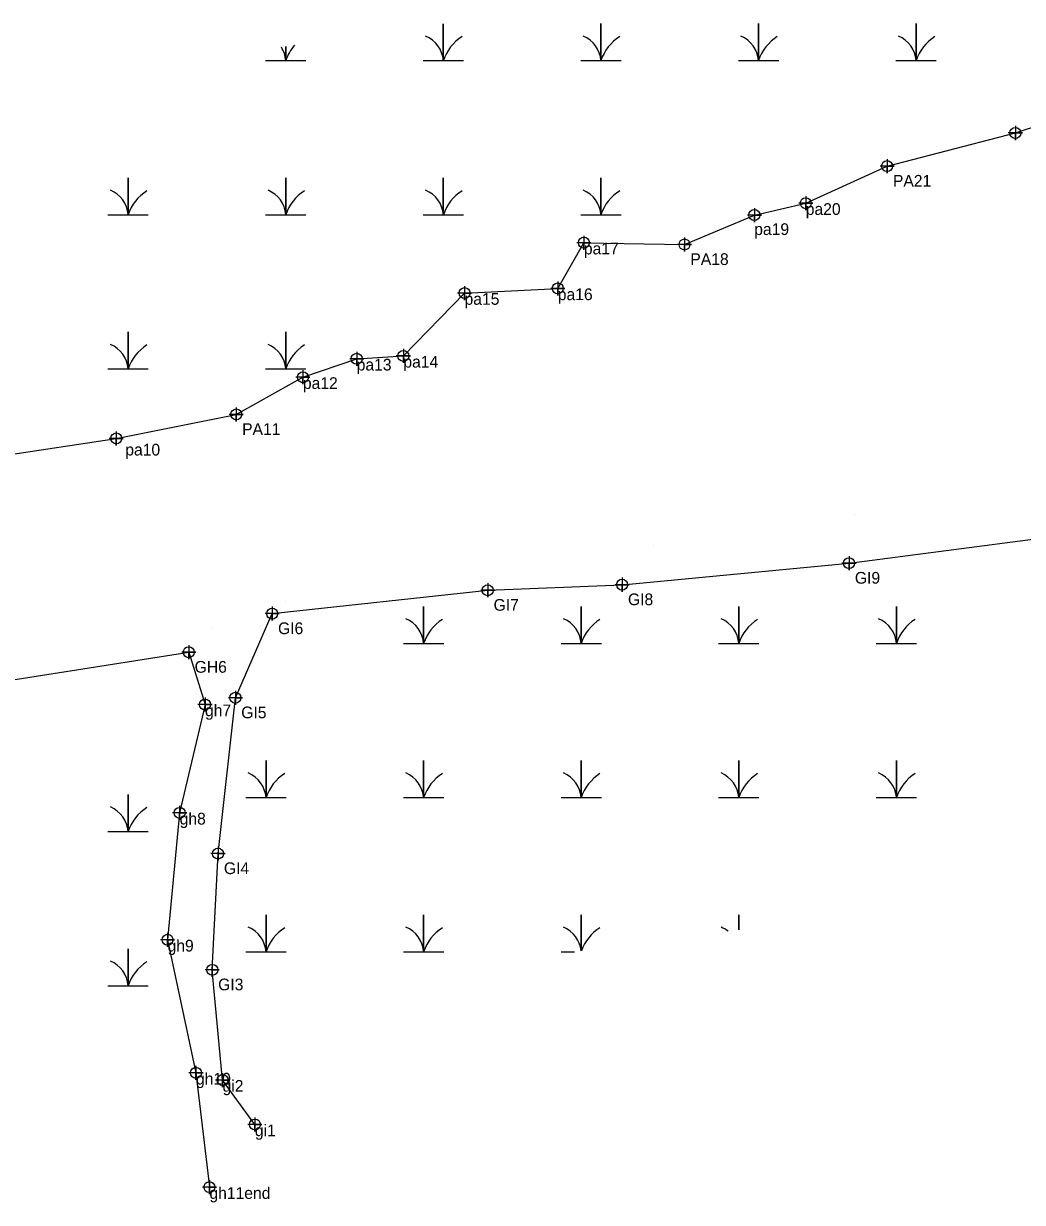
# Model space of a CAD drawing. Extents: x 2072529 to 2268796, y 436423 to 470397.
# Drawn here: x 2186491 to 2186918, y 453160 to 453663 of the extents above; entities that cross this region are included whole.
import ezdxf

# ---------------------------------------------------------------- set-up
doc = ezdxf.new("R2010")
doc.units = 0
for name, color, linetype in [('Exist Environmental Wetland Boundary', 7, 'Continuous'), ('Exist Environmental Wetland Boundary Cogo Comment', 7, 'Continuous'), ('Exist Environmental Wetland Boundary Cogo Point CELL', 7, 'Continuous'), ('Exist Hydro Swamp or Marsh', 7, 'Continuous')]:
    doc.layers.add(name, color=color, linetype=linetype)

msp = doc.modelspace()

# ---------------------------------------------------------------- linework, layer by layer
at = {"layer": 'Exist Environmental Wetland Boundary'}
for points in [[(2186136.42, 453345.7), (2186123.85, 453385.42), (2186156.47, 453404.68), (2186186.24, 453405.63), (2186223.09, 453417.02), (2186269.09, 453435.52), (2186331.65, 453447.63), (2186403.33, 453466.98), (2186436.62, 453470.04), (2186465.03, 453476.17), (2186531, 453486.21), (2186582.21, 453496.45), (2186610.66, 453512.33), (2186633.62, 453520.2), (2186653.53, 453521.44), (2186679.64, 453548.24), (2186719.43, 453550.22), (2186730.56, 453569.74), (2186773.57, 453568.96), (2186803.32, 453581.55), (2186825.25, 453586.6), (2186859.95, 453602.41), (2186914.68, 453616.56), (2187008.89, 453647.61)], [(2186590.17, 453193.44), (2186576.37, 453212.42), (2186571.99, 453259.45), (2186574.44, 453309.06), (2186581.86, 453375.55), (2186597.55, 453411.45), (2186689.52, 453421.44), (2186746.86, 453423.8), (2186843.7, 453432.98), (2186967.92, 453449.19), (2187070.14, 453462.52), (2187156.63, 453463.76), (2187237.25, 453469.29), (2187303.93, 453487.14), (2187368.79, 453485.11), (2187436.86, 453480.5), (2187462.85, 453481.82), (2187471.15, 453496.67), (2187476.13, 453504.11)], [(2186136.42, 453345.7), (2186155.01, 453329.55), (2186227.4, 453339.07), (2186359.15, 453366.24), (2186428.91, 453374.15), (2186561.95, 453394.99), (2186568.89, 453372.66), (2186558.07, 453326.45), (2186552.91, 453272.26), (2186565.03, 453215.48), (2186570.77, 453166.7)]]:
    msp.add_lwpolyline(points, dxfattribs=at)
at = {"layer": 'Exist Environmental Wetland Boundary Cogo Point CELL'}
for p, q in [((2186874.86, 453598.82), (2186874.86, 453598.82)), ((2186825.25, 453586.6), (2186825.25, 453586.6)), ((2186803.26, 453578.02), (2186803.26, 453578.02)), ((2186730.56, 453569.74), (2186730.56, 453569.74)), ((2186779.02, 453562.9), (2186779.02, 453562.9)), ((2186679.64, 453548.24), (2186679.64, 453548.24)), ((2186719.43, 453550.22), (2186719.43, 453550.22)), ((2186633.62, 453520.2), (2186633.62, 453520.2)), ((2186653.53, 453521.44), (2186653.53, 453521.44)), ((2186610.66, 453512.33), (2186610.66, 453512.33)), ((2186589.98, 453492.33), (2186589.98, 453492.33)), ((2186534.87, 453483.93), (2186534.87, 453483.93)), ((2186846.29, 453453.96), (2186846.29, 453453.96)), ((2186760.27, 453440.34), (2186760.27, 453440.34)), ((2186603.13, 453416.61), (2186603.13, 453416.61)), ((2186571.75, 453405.62), (2186571.75, 453405.62)), ((2186583.92, 453376.7), (2186583.92, 453376.7)), ((2186568.89, 453372.66), (2186568.89, 453372.66)), ((2186558.07, 453326.45), (2186558.07, 453326.45)), ((2186569.12, 453326.29), (2186569.12, 453326.29)), ((2186552.91, 453272.26), (2186552.91, 453272.26)), ((2186572.64, 453270.73), (2186572.64, 453270.73)), ((2186565.03, 453215.48), (2186565.03, 453215.48)), ((2186576.37, 453212.42), (2186576.37, 453212.42)), ((2186590.17, 453193.44), (2186590.17, 453193.44)), ((2186570.77, 453166.7), (2186570.77, 453166.7))]:
    msp.add_line(p, q, dxfattribs=at)
for points in [[(2186914.68, 453619.56), (2186914.68, 453613.56), (2186914.68, 453616.56), (2186917.68, 453616.56), (2186911.68, 453616.56)], [(2186859.95, 453605.41), (2186859.95, 453599.41), (2186859.95, 453602.41), (2186862.95, 453602.41), (2186856.95, 453602.41)], [(2186825.25, 453589.6), (2186825.25, 453583.6), (2186825.25, 453586.6), (2186828.25, 453586.6), (2186822.25, 453586.6)], [(2186803.32, 453584.54), (2186803.32, 453578.54), (2186803.32, 453581.54), (2186806.32, 453581.54), (2186800.32, 453581.54)], [(2186730.56, 453572.74), (2186730.56, 453566.74), (2186730.56, 453569.74), (2186733.56, 453569.74), (2186727.56, 453569.74)], [(2186773.5, 453571.98), (2186773.5, 453565.98), (2186773.5, 453568.98), (2186776.5, 453568.98), (2186770.5, 453568.98)], [(2186719.43, 453553.22), (2186719.43, 453547.22), (2186719.43, 453550.22), (2186722.43, 453550.22), (2186716.43, 453550.22)], [(2186679.64, 453551.24), (2186679.64, 453545.24), (2186679.64, 453548.24), (2186682.64, 453548.24), (2186676.64, 453548.24)], [(2186633.62, 453523.2), (2186633.62, 453517.2), (2186633.62, 453520.2), (2186636.62, 453520.2), (2186630.62, 453520.2)], [(2186653.53, 453524.44), (2186653.53, 453518.44), (2186653.53, 453521.44), (2186656.53, 453521.44), (2186650.53, 453521.44)], [(2186610.66, 453515.33), (2186610.66, 453509.33), (2186610.66, 453512.33), (2186613.66, 453512.33), (2186607.66, 453512.33)], [(2186582.21, 453499.45), (2186582.21, 453493.45), (2186582.21, 453496.45), (2186585.21, 453496.45), (2186579.21, 453496.45)], [(2186531, 453489.21), (2186531, 453483.21), (2186531, 453486.21), (2186534, 453486.21), (2186528, 453486.21)], [(2186843.7, 453435.98), (2186843.7, 453429.98), (2186843.7, 453432.98), (2186846.7, 453432.98), (2186840.7, 453432.98)], [(2186746.86, 453426.8), (2186746.86, 453420.8), (2186746.86, 453423.8), (2186749.87, 453423.8), (2186743.87, 453423.8)], [(2186689.52, 453424.44), (2186689.52, 453418.44), (2186689.52, 453421.44), (2186692.52, 453421.44), (2186686.52, 453421.44)], [(2186597.55, 453414.45), (2186597.55, 453408.45), (2186597.55, 453411.45), (2186600.55, 453411.45), (2186594.55, 453411.45)], [(2186561.95, 453397.99), (2186561.95, 453391.99), (2186561.95, 453394.99), (2186564.95, 453394.99), (2186558.95, 453394.99)], [(2186581.84, 453378.54), (2186581.84, 453372.54), (2186581.84, 453375.54), (2186584.84, 453375.54), (2186578.84, 453375.54)], [(2186568.89, 453375.66), (2186568.89, 453369.66), (2186568.89, 453372.66), (2186571.89, 453372.66), (2186565.89, 453372.66)], [(2186558.07, 453329.45), (2186558.07, 453323.45), (2186558.07, 453326.45), (2186561.07, 453326.45), (2186555.07, 453326.45)], [(2186574.44, 453312.06), (2186574.44, 453306.06), (2186574.44, 453309.06), (2186577.44, 453309.06), (2186571.44, 453309.06)], [(2186552.91, 453275.26), (2186552.91, 453269.26), (2186552.91, 453272.26), (2186555.91, 453272.26), (2186549.91, 453272.26)], [(2186571.99, 453262.45), (2186571.99, 453256.45), (2186571.99, 453259.45), (2186574.99, 453259.45), (2186568.99, 453259.45)], [(2186565.03, 453218.48), (2186565.03, 453212.48), (2186565.03, 453215.48), (2186568.03, 453215.48), (2186562.03, 453215.48)], [(2186576.37, 453215.42), (2186576.37, 453209.42), (2186576.37, 453212.42), (2186579.37, 453212.42), (2186573.37, 453212.42)], [(2186590.17, 453196.44), (2186590.17, 453190.44), (2186590.17, 453193.44), (2186593.17, 453193.44), (2186587.17, 453193.44)], [(2186570.77, 453169.7), (2186570.77, 453163.7), (2186570.77, 453166.7), (2186573.77, 453166.7), (2186567.77, 453166.7)]]:
    msp.add_lwpolyline(points, dxfattribs=at)
for centre in [(2186914.68, 453616.56), (2186859.95, 453602.41), (2186825.25, 453586.6), (2186803.32, 453581.54), (2186730.56, 453569.74), (2186773.5, 453568.98), (2186719.43, 453550.22), (2186679.64, 453548.24), (2186633.62, 453520.2), (2186653.53, 453521.44), (2186610.66, 453512.33), (2186582.21, 453496.45), (2186531, 453486.21), (2186843.7, 453432.98), (2186746.86, 453423.8), (2186689.52, 453421.44), (2186597.55, 453411.45), (2186561.95, 453394.99), (2186581.84, 453375.54), (2186568.89, 453372.66), (2186558.07, 453326.45), (2186574.44, 453309.06), (2186552.91, 453272.26), (2186571.99, 453259.45), (2186565.03, 453215.48), (2186576.37, 453212.42), (2186590.17, 453193.44), (2186570.77, 453166.7)]:
    msp.add_circle(centre, 2.34, dxfattribs=at)
at = {"layer": 'Exist Hydro Swamp or Marsh'}
for points in [[(2186661.98, 453647.47), (2186670.58, 453647.47), (2186670.58, 453663.21)], [(2186670.58, 453663.21), (2186670.58, 453647.47), (2186679.19, 453647.47)], [(2186729.23, 453647.47), (2186737.83, 453647.47), (2186737.83, 453663.25), (2186737.83, 453647.47), (2186746.44, 453647.47)], [(2186796.48, 453647.47), (2186805.08, 453647.47), (2186805.08, 453663.25), (2186805.08, 453647.47), (2186813.69, 453647.47)], [(2186863.73, 453647.47), (2186872.33, 453647.47), (2186872.33, 453663.25), (2186872.33, 453647.47), (2186880.94, 453647.47)], [(2186594.73, 453647.47), (2186603.33, 453647.47), (2186603.33, 453653.44)], [(2186603.33, 453653.44), (2186603.33, 453647.47), (2186611.94, 453647.47)], [(2186527.48, 453581.67), (2186536.08, 453581.67), (2186536.08, 453597.45), (2186536.08, 453581.67), (2186544.69, 453581.67)], [(2186594.73, 453581.67), (2186603.33, 453581.67), (2186603.33, 453597.45), (2186603.33, 453581.67), (2186611.94, 453581.67)], [(2186661.98, 453581.67), (2186670.58, 453581.67), (2186670.58, 453597.45), (2186670.58, 453581.67), (2186679.19, 453581.67)], [(2186729.23, 453581.67), (2186737.83, 453581.67), (2186737.83, 453597.45), (2186737.83, 453581.67), (2186746.44, 453581.67)], [(2186527.48, 453515.87), (2186536.08, 453515.87), (2186536.08, 453531.65), (2186536.08, 453515.87), (2186544.69, 453515.87)], [(2186594.73, 453515.87), (2186603.33, 453515.87), (2186603.33, 453531.65), (2186603.33, 453515.87), (2186611.94, 453515.87)], [(2186653.57, 453398.77), (2186662.17, 453398.77), (2186662.17, 453414.55), (2186662.17, 453398.77), (2186670.77, 453398.77)], [(2186720.82, 453398.77), (2186729.42, 453398.77), (2186729.42, 453414.55), (2186729.42, 453398.77), (2186738.02, 453398.77)], [(2186788.07, 453398.77), (2186796.67, 453398.77), (2186796.67, 453414.55), (2186796.67, 453398.77), (2186805.27, 453398.77)], [(2186855.32, 453398.77), (2186863.92, 453398.77), (2186863.92, 453414.55), (2186863.92, 453398.77), (2186872.52, 453398.77)], [(2186586.32, 453332.97), (2186594.92, 453332.97), (2186594.92, 453348.75), (2186594.92, 453332.97), (2186603.52, 453332.97)], [(2186653.57, 453332.97), (2186662.17, 453332.97), (2186662.17, 453348.75), (2186662.17, 453332.97), (2186670.77, 453332.97)], [(2186720.82, 453332.97), (2186729.42, 453332.97), (2186729.42, 453348.75), (2186729.42, 453332.97), (2186738.02, 453332.97)], [(2186788.07, 453332.97), (2186796.67, 453332.97), (2186796.67, 453348.75), (2186796.67, 453332.97), (2186805.27, 453332.97)], [(2186855.32, 453332.97), (2186863.92, 453332.97), (2186863.92, 453348.75), (2186863.92, 453332.97), (2186872.52, 453332.97)], [(2186527.48, 453318.47), (2186536.08, 453318.47), (2186536.08, 453334.25), (2186536.08, 453318.47), (2186544.69, 453318.47)], [(2186586.32, 453267.17), (2186594.92, 453267.17), (2186594.92, 453282.95), (2186594.92, 453267.17), (2186603.52, 453267.17)], [(2186653.57, 453267.17), (2186662.17, 453267.17), (2186662.17, 453282.95), (2186662.17, 453267.17), (2186670.77, 453267.17)], [(2186729.42, 453267.55), (2186729.42, 453282.95), (2186729.42, 453267.55)], [(2186796.67, 453276.46), (2186796.67, 453282.95), (2186796.67, 453276.46)], [(2186527.48, 453252.67), (2186536.08, 453252.67), (2186536.08, 453268.45), (2186536.08, 453252.67), (2186544.69, 453252.67)], [(2186720.82, 453267.17), (2186726.62, 453267.17)]]:
    msp.add_lwpolyline(points, dxfattribs=at)
for centre, radius, start, end in [((2186658.32, 453646.58), 12.3, 4.1403, 67.535), ((2186688.83, 453641.41), 19.22, 122.1274, 161.6222), ((2186725.57, 453646.58), 12.3, 4.1403, 67.535), ((2186756.08, 453641.41), 19.22, 122.1274, 161.6222), ((2186792.82, 453646.58), 12.3, 4.1403, 67.535), ((2186823.33, 453641.41), 19.22, 122.1274, 161.6222), ((2186860.07, 453646.58), 12.3, 4.1403, 67.535), ((2186890.58, 453641.41), 19.22, 122.1274, 161.6222), ((2186591.07, 453646.58), 12.3, 4.1403, 32.3279), ((2186621.58, 453641.41), 19.22, 139.0897, 161.6222), ((2186523.82, 453580.78), 12.3, 4.1403, 67.535), ((2186591.07, 453580.78), 12.3, 4.1403, 67.535), ((2186658.32, 453580.78), 12.3, 4.1403, 67.535), ((2186725.57, 453580.78), 12.3, 4.1403, 67.535), ((2186554.33, 453575.61), 19.22, 122.1274, 161.6222), ((2186621.58, 453575.61), 19.22, 122.1274, 161.6222), ((2186688.83, 453575.61), 19.22, 122.1274, 161.6222), ((2186756.08, 453575.61), 19.22, 122.1274, 161.6222), ((2186523.82, 453514.98), 12.3, 4.1403, 67.535), ((2186554.33, 453509.81), 19.22, 122.1274, 161.6222), ((2186591.07, 453514.98), 12.3, 4.1403, 67.535), ((2186621.58, 453509.81), 19.22, 122.1274, 161.6222), ((2186649.9, 453397.88), 12.3, 4.1403, 67.535), ((2186680.41, 453392.71), 19.22, 122.1274, 161.6222), ((2186717.15, 453397.88), 12.3, 4.1403, 67.535), ((2186747.66, 453392.71), 19.22, 122.1274, 161.6222), ((2186784.4, 453397.88), 12.3, 4.1403, 67.535), ((2186814.91, 453392.71), 19.22, 122.1274, 161.6222), ((2186851.65, 453397.88), 12.3, 4.1403, 67.535), ((2186882.16, 453392.71), 19.22, 122.1274, 161.6222), ((2186582.65, 453332.08), 12.3, 4.1403, 67.535), ((2186613.16, 453326.91), 19.22, 122.1274, 161.6222), ((2186649.9, 453332.08), 12.3, 4.1403, 67.535), ((2186680.41, 453326.91), 19.22, 122.1274, 161.6222), ((2186717.15, 453332.08), 12.3, 4.1403, 67.535), ((2186747.66, 453326.91), 19.22, 122.1274, 161.6222), ((2186784.4, 453332.08), 12.3, 4.1403, 67.535), ((2186814.91, 453326.91), 19.22, 122.1274, 161.6222), ((2186851.65, 453332.08), 12.3, 4.1403, 67.535), ((2186882.16, 453326.91), 19.22, 122.1274, 161.6222), ((2186523.82, 453317.58), 12.3, 4.1403, 67.535), ((2186554.33, 453312.41), 19.22, 122.1274, 161.6222), ((2186582.65, 453266.28), 12.3, 4.1403, 67.535), ((2186613.16, 453261.11), 19.22, 122.1274, 161.6222), ((2186649.9, 453266.28), 12.3, 4.1403, 67.535), ((2186680.41, 453261.11), 19.22, 122.1274, 161.6222), ((2186717.15, 453266.28), 12.3, 5.9125, 67.535), ((2186747.66, 453261.11), 19.22, 122.1274, 160.3533), ((2186784.4, 453266.28), 12.3, 51.4009, 67.535), ((2186523.82, 453251.78), 12.3, 4.1403, 67.535), ((2186554.33, 453246.61), 19.22, 122.1274, 161.6222)]:
    msp.add_arc(centre, radius, start, end, dxfattribs=at)

# ---------------------------------------------------------------- texts
at = {"layer": 'Exist Environmental Wetland Boundary Cogo Comment'}
for s, p in [('PA21', (2186862.45, 453593.66)), ('pa20', (2186825.25, 453581.6)), ('pa19', (2186803.26, 453573.02)), ('pa17', (2186730.56, 453564.74)), ('PA18', (2186776, 453560.23)), ('pa15', (2186679.64, 453543.24)), ('pa16', (2186719.43, 453545.22)), ('pa13', (2186633.62, 453515.2)), ('pa14', (2186653.53, 453516.44)), ('pa12', (2186610.66, 453507.33)), ('PA11', (2186584.71, 453487.7)), ('pa10', (2186534.87, 453478.93)), ('GI9', (2186846.2, 453424.23)), ('GI7', (2186692.02, 453412.69)), ('GI8', (2186749.37, 453415.05)), ('GI6', (2186600.05, 453402.7)), ('GH6', (2186564.45, 453386.24)), ('gh7', (2186568.89, 453367.66)), ('GI5', (2186584.34, 453366.79)), ('gh8', (2186558.07, 453321.45)), ('GI4', (2186576.94, 453300.31)), ('gh9', (2186552.91, 453267.26)), ('GI3', (2186574.49, 453250.7)), ('gh10', (2186565.03, 453210.48)), ('gi2', (2186576.37, 453207.42)), ('gi1', (2186590.17, 453188.44)), ('gh11end', (2186570.77, 453161.7))]:
    msp.add_text(s, height=5, dxfattribs=at).set_placement(p)

doc.saveas('drawing.dxf')
